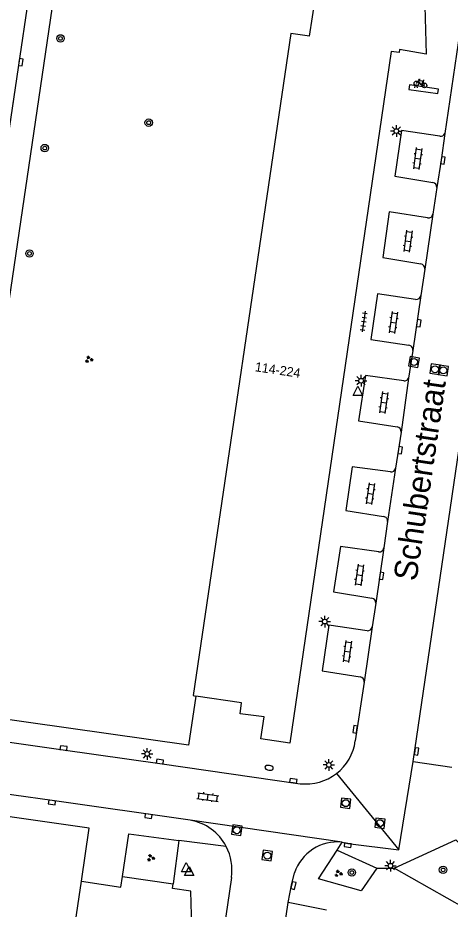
# Model space of a CAD drawing. Extents: x 132999 to 136000, y 398499 to 400501.
# Drawn here: x 134603.3 to 134649.8, y 399311 to 399406.8 of the extents above; entities that cross this region are included whole.
import ezdxf

# ---------------------------------------------------------------- set-up
doc = ezdxf.new("R2010")
doc.units = 0
for name, color, linetype in [('gg-anno-huisnummerreeks BGT', 7, 'Continuous'), ('gg-anno-openbare ruimte label', 7, 'Continuous'), ('gg-bbg-hoofdgebouw', 7, 'Continuous'), ('gg-knt-verharding', 7, 'Continuous'), ('gg-knt-verharding nz', 7, 'Continuous'), ('gt-grn-weggrens', 7, 'Continuous'), ('gt-symb-boom', 7, 'Continuous'), ('gt-symb-brandkraan', 7, 'Continuous'), ('gt-symb-fietsenrek', 7, 'Continuous'), ('gt-symb-groenvak', 7, 'Continuous'), ('gt-symb-klinker verharding', 7, 'Continuous'), ('gt-symb-kolk', 7, 'Continuous'), ('gt-symb-lichtmast', 7, 'Continuous'), ('gt-symb-rioolschacht', 7, 'Continuous'), ('gt-symb-tegel verharding', 7, 'Continuous'), ('gt-symb-waterafsluiter', 7, 'Continuous')]:
    doc.layers.add(name, color=color, linetype=linetype)

# ---------------------------------------------------------------- blocks, each defined once
blk = doc.blocks.new('gt0-KOLK')
at = {"layer": 'gt-symb-kolk'}
blk.add_lwpolyline([(0, 0), (0.375, 0), (0.375, 0.4), (-0.375, 0.4), (-0.375, 0), (0, 0)], dxfattribs=at)
blk = doc.blocks.new('gt0-LMAST')
at = {"layer": 'gt-symb-lichtmast'}
for p, q in [((-0.182, 0.173), (-0.447, 0.438)), ((-0.005, 0.246), (-0.005, 0.621)), ((0.172, 0.173), (0.437, 0.438)), ((-0.255, -0.004), (-0.63, -0.004)), ((-0.182, -0.181), (-0.447, -0.446)), ((-0.005, -0.254), (-0.005, -0.629)), ((0.437, -0.446), (0.172, -0.181)), ((0.245, -0.004), (0.62, -0.004))]:
    blk.add_line(p, q, dxfattribs=at)
blk.add_circle((-0.005, -0.004), 0.25, dxfattribs=at)
blk = doc.blocks.new('gt0-RS')
at = {"layer": 'gt-symb-rioolschacht'}
blk.add_lwpolyline([(-0.5, -0.5), (0.5, -0.5), (0.5, 0.5), (-0.5, 0.5)], close=True, dxfattribs=at)
blk.add_circle((0, 0), 0.375, dxfattribs=at)
blk = doc.blocks.new('gt0-GRVAK')
at = {"layer": 'gt-symb-groenvak'}
for p, q in [((-0.11, 0.189), (-0.228, 0.24)), ((-0.182, 0.153), (0.088, 0.153)), ((-0.091, 0.211), (-0.156, 0.322)), ((-0.047, 0.214), (-0.047, 0.393)), ((-0.004, 0.211), (0.061, 0.322)), ((0.015, 0.189), (0.133, 0.24)), ((0.262, -0.052), (0.197, 0.059)), ((0.305, -0.049), (0.305, 0.13)), ((0.349, -0.052), (0.414, 0.059)), ((-0.245, -0.228), (-0.363, -0.177)), ((-0.318, -0.264), (-0.047, -0.264)), ((-0.226, -0.206), (-0.291, -0.095)), ((-0.183, -0.203), (-0.183, -0.024)), ((-0.139, -0.206), (-0.074, -0.095)), ((-0.12, -0.228), (-0.002, -0.177)), ((0.243, -0.074), (0.125, -0.023)), ((0.17, -0.11), (0.441, -0.11)), ((0.368, -0.074), (0.486, -0.023))]:
    blk.add_line(p, q, dxfattribs=at)
blk = doc.blocks.new('gt0-BOOM')
at = {"layer": 'gt-symb-boom'}
for radius in [0.4, 0.2]:
    blk.add_circle((0, 0), radius, dxfattribs=at)
blk = doc.blocks.new('gt0-KL1')
at = {"layer": 'gt-symb-klinker verharding'}
for p, q in [((-1.15, 0.3), (1.15, 0.3)), ((-1, -0.3), (-1, 0.3)), ((-0.5, 0.3), (-0.5, 0.45)), ((0, -0.3), (0, 0.3)), ((0.5, 0.3), (0.5, 0.45)), ((1, -0.3), (1, 0.3)), ((-1.15, -0.3), (1.15, -0.3)), ((-0.5, -0.45), (-0.5, -0.3)), ((0.5, -0.45), (0.5, -0.3))]:
    blk.add_line(p, q, dxfattribs=at)
blk = doc.blocks.new('gt0-FREK')
at = {"layer": 'gt-symb-fietsenrek'}
for p, q in [((0.259, 0.762), (0.294, 0.823)), ((0.54, 0.335), (0.259, 0.762)), ((0.294, 0.823), (0.767, 0.714)), ((0.767, 0.714), (0.54, 0.335)), ((0.757, 0.841), (0.866, 0.816)), ((0.767, 0.714), (0.84, 0.822)), ((0.895, 0.252), (0.767, 0.714))]:
    blk.add_line(p, q, dxfattribs=at)
for points in [[(-0.124, 0), (-0.047, 0.312), (0.053, 0.312), (0.12, 0)], [(0.036, 0.476), (0.228, 0.708), (0.259, 0.762)], [(0.294, 0.823), (0.36, 0.937), (0.452, 0.935)], [(0.54, 0.335), (0.555, 0.305), (0.895, 0.252)]]:
    blk.add_lwpolyline(points, dxfattribs=at)
for centre in [(0.036, 0.476), (0.895, 0.252)]:
    blk.add_circle(centre, 0.252, dxfattribs=at)
blk = doc.blocks.new('gt0-WAFSL')
at = {"layer": 'gt-symb-waterafsluiter'}
for p, q in [((-0.5, -0.333), (0, 0.667)), ((0, 0.667), (0.5, -0.333)), ((0.5, -0.333), (-0.5, -0.333))]:
    blk.add_line(p, q, dxfattribs=at)
blk = doc.blocks.new('gt0-TEG1')
at = {"layer": 'gt-symb-tegel verharding'}
for p, q in [((-1.125, 0), (1.125, 0)), ((-0.9, -0.25), (-0.9, 0.25)), ((-0.45, -0.25), (-0.45, 0.25)), ((0, -0.25), (0, 0.25)), ((0.45, -0.25), (0.45, 0.25)), ((0.9, -0.25), (0.9, 0.25))]:
    blk.add_line(p, q, dxfattribs=at)
blk = doc.blocks.new('gt0-BR')
at = {"layer": 'gt-symb-brandkraan'}
for centre, radius, start, end in [((-0.244, 0), 0.206, 107.56694, 252.43307), ((0.599, -2.664), 3, 106.89205, 107.56694), ((0, -0.691), 0.938, 73.10799, 106.89205), ((-0.599, -2.664), 3, 72.43309, 73.10799), ((0.244, 0), 0.206, 287.56695, 72.43309), ((0.599, 2.664), 3, 252.43307, 253.10797), ((0, 0.691), 0.938, 253.10797, 286.89206), ((-0.599, 2.664), 3, 286.89206, 287.56695)]:
    blk.add_arc(centre, radius, start, end, dxfattribs=at)

msp = doc.modelspace()

# ---------------------------------------------------------------- linework, layer by layer
at = {"layer": 'gg-bbg-hoofdgebouw'}
for p, q in [((134634.639, 399404.786), (134635.298, 399409.152)), ((134614.345, 399313.372), (134614.51, 399314.5)), ((134614.51, 399314.5), (134619.96, 399313.7)), ((134609.473, 399309.66), (134610.117, 399313.99)), ((134610.117, 399313.99), (134614.345, 399313.372))]:
    msp.add_line(p, q, dxfattribs=at)
for points in [[(134645.1, 399408.81), (134645.028, 399408.317), (134647.025, 399408.024), (134647.168, 399402.87), (134644.31, 399403.36), (134644.26, 399403.05), (134643.43, 399403.17), (134632.51, 399328.82), (134629.39, 399329.29), (134629.75, 399331.65), (134627.17, 399332), (134627.32, 399333.17), (134622.423, 399333.898)], [(134634.639, 399404.786), (134632.61, 399405.08), (134622.14, 399333.94), (134622.423, 399333.898)], [(134607.26, 399233.74), (134618.28, 399308.07), (134619.1, 399307.94), (134619.15, 399308.25), (134622.008, 399307.76), (134621.865, 399312.914), (134619.889, 399313.204), (134619.96, 399313.7)]]:
    msp.add_lwpolyline(points, dxfattribs=at)
at = {"layer": 'gg-knt-verharding'}
for p, q in [((134606.264, 399421.576), (134596.142, 399353.113)), ((134608.536, 399418.768), (134595.81, 399332.41)), ((134651.536, 399410.26), (134649.18, 399394.36)), ((134648.324, 399388.546), (134647.899, 399385.685)), ((134647.052, 399379.768), (134646.617, 399376.943)), ((134645.753, 399371.032), (134645.299, 399368.068)), ((134644.485, 399362.268), (134643.896, 399358.385)), ((134643.033, 399352.637), (134642.63, 399349.805)), ((134641.755, 399343.867), (134641.38, 399341.343)), ((134640.523, 399335.395), (134639.563, 399329.075)), ((134644.257, 399317.369), (134645.79, 399326.851)), ((134645.79, 399326.851), (134649.941, 399326.261)), ((134620.597, 399318.357), (134619.96, 399313.7)), ((134643.747, 399315.417), (134650.355, 399318.431)), ((134635.604, 399314.266), (134637.609, 399317.328)), ((134637.609, 399317.328), (134641.884, 399315.396)), ((134626.229, 399314.396), (134624.051, 399299.46)), ((134636.473, 399310.883), (134632.346, 399311.723))]:
    msp.add_line(p, q, dxfattribs=at)
for points in [[(134648.649, 399394.042), (134644.512, 399394.652), (134643.798, 399389.755), (134647.914, 399389.075)], [(134647.337, 399385.286), (134643.219, 399385.913), (134642.523, 399381.003), (134646.623, 399380.324)], [(134646.051, 399376.519), (134641.958, 399377.101), (134641.219, 399372.219), (134645.314, 399371.592)], [(134644.777, 399367.773), (134640.672, 399368.349), (134639.922, 399363.486), (134644.045, 399362.842)], [(134643.339, 399357.982), (134639.235, 399358.537), (134638.528, 399353.844), (134642.599, 399353.19)], [(134642.073, 399349.385), (134637.966, 399349.961), (134637.233, 399345.077), (134641.328, 399344.422)], [(134640.839, 399340.915), (134636.714, 399341.502), (134635.999, 399336.597), (134640.074, 399335.973)], [(134622.423, 399333.898), (134621.632, 399328.602), (134595.791, 399332.282)], [(134595.354, 399329.95), (134608.155, 399328.114), (134618.522, 399326.65), (134633.638, 399324.479)], [(134621.79, 399320.56), (134606.962, 399322.665), (134594.55, 399324.399)], [(134610.117, 399313.99), (134610.945, 399319.697), (134594.114, 399322.082)], [(134614.51, 399314.5), (134615.199, 399319.101), (134620.597, 399318.357)], [(134638.139, 399318.196), (134638.772, 399318.069), (134644.257, 399317.369)], [(134650.355, 399318.431), (134655.42, 399313.426), (134651.343, 399311.106), (134643.747, 399315.417)], [(134641.884, 399315.396), (134640.194, 399312.968), (134635.604, 399314.266)], [(134632.346, 399311.723), (134632.715, 399313.576), (134633.008, 399314.89)]]:
    msp.add_lwpolyline(points, dxfattribs=at)
for centre, radius, start, end in [((134648.726, 399394.516), 0.48, 260.76221, 341.07005), ((134647.849, 399388.601), 0.478, 353.39214, 82.16262), ((134647.421, 399385.763), 0.485, 260.05789, 350.6889), ((134646.501, 399379.787), 0.551, 358.05016, 77.25615), ((134646.115, 399377.024), 0.509, 262.79914, 350.87584), ((134645.257, 399371.095), 0.5, 352.75163, 83.4362), ((134644.843, 399368.265), 0.497, 262.34972, 336.59482), ((134643.93, 399362.298), 0.556, 356.86735, 78.07663), ((134643.412, 399358.468), 0.491, 261.47689, 350.296), ((134642.545, 399352.701), 0.492, 352.52708, 83.72328), ((134642.131, 399349.887), 0.505, 263.36434, 350.67113), ((134641.264, 399343.931), 0.495, 352.60942, 82.53775), ((134640.877, 399341.423), 0.509, 265.70823, 350.98875), ((134639.988, 399335.443), 0.537, 354.88773, 80.79358), ((134634.24, 399329.818), 5.375, 307.81352, 352.0506), ((134634.241, 399329.822), 5.376, 263.55668, 307.77798), ((134620.891, 399315.231), 5.404, 27.4955, 80.42527), ((134637.655, 399313.313), 4.907, 84.33378, 161.25511), ((134620.891, 399315.233), 5.404, 351.08517, 27.47098)]:
    msp.add_arc(centre, radius, start, end, dxfattribs=at)
at = {"layer": 'gg-knt-verharding nz'}
for p, q in [((134645.79, 399326.851), (134657.436, 399406.382)), ((134647.899, 399385.685), (134647.052, 399379.768)), ((134646.617, 399376.943), (134645.753, 399371.032)), ((134645.299, 399368.068), (134644.485, 399362.268)), ((134643.896, 399358.385), (134643.033, 399352.637)), ((134642.63, 399349.805), (134641.755, 399343.867)), ((134641.38, 399341.343), (134640.523, 399335.395)), ((134620.424, 399232.065), (134632.346, 399311.723))]:
    msp.add_line(p, q, dxfattribs=at)
for points in [[(134648.505, 399399.12), (134645.38, 399399.583), (134645.306, 399399.089), (134648.432, 399398.626), (134648.505, 399399.12)], [(134649.18, 399394.36), (134648.782, 399391.482), (134648.324, 399388.546)]]:
    msp.add_lwpolyline(points, dxfattribs=at)
at = {"layer": 'gt-grn-weggrens'}
for p, q in [((134637.535, 399325.572), (134644.257, 399317.369)), ((134638.139, 399318.196), (134621.79, 399320.56)), ((134625.685, 399317.726), (134620.597, 399318.357)), ((134637.609, 399317.328), (134638.139, 399318.196)), ((134641.884, 399315.396), (134643.747, 399315.417))]:
    msp.add_line(p, q, dxfattribs=at)

# ---------------------------------------------------------------- block references
at = {"layer": 'gt-symb-boom'}
for p in [(134607.85, 399404.561), (134617.342, 399395.505), (134606.16, 399392.776), (134604.52, 399381.447), (134639.195, 399314.93), (134648.997, 399315.217)]:
    msp.add_blockref('gt0-BOOM', p, dxfattribs=at)
at = {"layer": 'gt-symb-brandkraan', "rotation": -8.561490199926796}
msp.add_blockref('gt0-BR', (134630.288, 399326.188), dxfattribs=at)
at = {"layer": 'gt-symb-fietsenrek'}
msp.add_blockref('gt0-FREK', (134646.099, 399399.252), dxfattribs=at)
at = {"layer": 'gt-symb-groenvak'}
for p in [(134610.903, 399370.067), (134617.561, 399316.506), (134637.731, 399314.83)]:
    msp.add_blockref('gt0-GRVAK', p, dxfattribs=at)
at = {"layer": 'gt-symb-klinker verharding'}
for p, rotation in [((134646.262, 399391.65), -97.87092050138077), ((134645.218, 399382.779), -97.87092049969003), ((134643.652, 399374.038), -97.87092049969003), ((134642.609, 399365.428), -97.8709205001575), ((134641.174, 399355.644), -97.87092049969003), ((134640, 399346.903), -97.87092049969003), ((134638.695, 399338.684), -97.87092049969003), ((134623.712, 399323.04), -8.049061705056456)]:
    msp.add_blockref('gt0-KL1', p, dxfattribs=dict(at, rotation=rotation))
at = {"layer": 'gt-symb-kolk'}
for p, rotation in [((134603.377, 399402.027), -98.16250946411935), ((134648.782, 399391.482), -98.8594293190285), ((134646.187, 399373.991), -98.34086686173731), ((134644.203, 399360.343), -98.34086686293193), ((134642.186, 399346.837), -98.21920925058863), ((134639.741, 399330.288), 81.31914941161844), ((134608.155, 399328.114), -8.049061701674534), ((134645.952, 399327.97), -98.27589282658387), ((134618.522, 399326.65), -8.162509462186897), ((134632.869, 399324.596), -8.62422873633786), ((134606.962, 399322.665), 172.06444963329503), ((134617.337, 399321.187), 171.894206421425), ((134638.772, 399318.069), 172.70443985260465), ((134632.715, 399313.576), -102.53502335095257)]:
    msp.add_blockref('gt0-KOLK', p, dxfattribs=dict(at, rotation=rotation))
at = {"layer": 'gt-symb-lichtmast'}
for p in [(134643.978, 399394.609), (134640.189, 399367.78), (134636.285, 399341.895), (134617.181, 399327.675), (134636.718, 399326.494), (134643.35, 399315.668)]:
    msp.add_blockref('gt0-LMAST', p, dxfattribs=at)
at = {"layer": 'gt-symb-rioolschacht'}
for p, rotation in [((134645.874, 399369.791), -10.54573436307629), ((134648.144, 399369.015), -8.275892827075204), ((134649.022, 399368.887), 171.7241071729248), ((134638.528, 399322.385), -6.719879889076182), ((134642.212, 399320.234), -6.719879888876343), ((134626.812, 399319.483), 171.9509382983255), ((134630.087, 399316.755), 171.9509382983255)]:
    msp.add_blockref('gt0-RS', p, dxfattribs=dict(at, rotation=rotation))
at = {"layer": 'gt-symb-tegel verharding', "rotation": -98.34086686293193}
msp.add_blockref('gt0-TEG1', (134640.467, 399374.137), dxfattribs=at)
at = {"layer": 'gt-symb-waterafsluiter'}
for p in [(134639.828, 399366.515), (134621.379, 399315.333), (134621.678, 399314.928)]:
    msp.add_blockref('gt0-WAFSL', p, dxfattribs=at)

# ---------------------------------------------------------------- texts
at = {"layer": 'gg-anno-huisnummerreeks BGT'}
msp.add_text('114-224', height=1, rotation=351.6, dxfattribs=at).set_placement((134628.723, 399368.806))
at = {"layer": 'gg-anno-openbare ruimte label'}
msp.add_text('Schubertstraat', height=2.5, rotation=81.6, dxfattribs=at).set_placement((134646.132, 399346.173))

doc.saveas('drawing.dxf')
